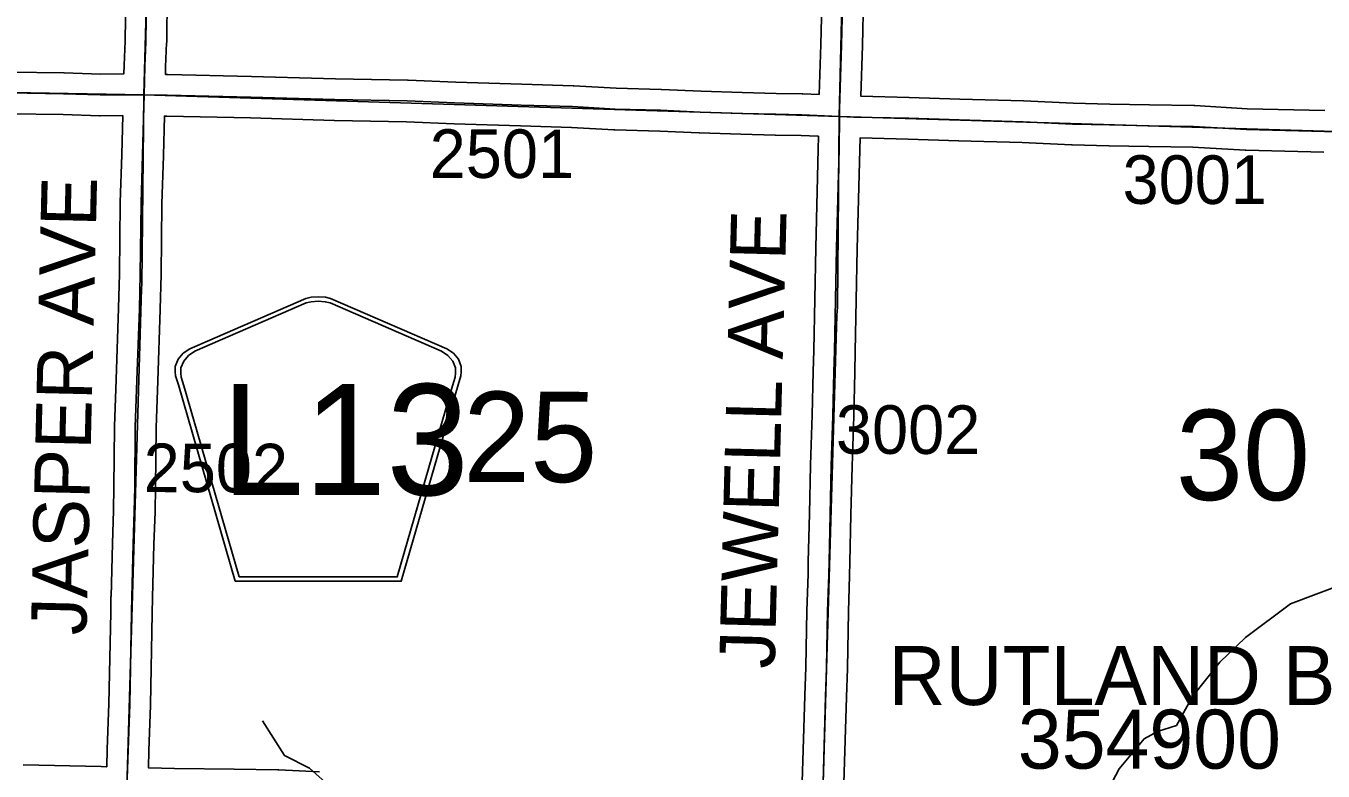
# Model space of a CAD drawing. Extents: x -157.2 to -99.3, y 12.2 to 46.2.
# Drawn here: x -127.67 to -125.8, y 35.661 to 36.734 of the extents above; entities that cross this region are included whole.
import ezdxf

# ---------------------------------------------------------------- set-up
doc = ezdxf.new("R2010")
doc.units = 0
for name, color, linetype in [('tdCoHydroRiver', 7, 'Continuous'), ('tdCoSecRdNmbr', 7, 'Continuous'), ('tdCoSecRdTxt', 7, 'Continuous'), ('tdCoSecRteBand', 7, 'Continuous'), ('tdCoSecRteCL', 7, 'Continuous'), ('tdCoSectLine', 7, 'Continuous'), ('tdCoSectNmbr', 7, 'Continuous'), ('tdCoShieldCoRte', 7, 'Continuous'), ('tdCoStrucSecCoName', 7, 'Continuous'), ('tdCoStrucSecFHWANum', 7, 'Continuous'), ('tdCoSurfGravel', 7, 'Continuous'), ('tdCoTwpBndryShd', 7, 'Continuous')]:
    doc.layers.add(name, color=color, linetype=linetype)

msp = doc.modelspace()

# ---------------------------------------------------------------- linework, layer by layer
at = {"layer": 'tdCoHydroRiver'}
for points in [[(-126.1962, 35.3501), (-126.1733, 35.3794), (-126.1648, 35.3997), (-126.1665, 35.4502), (-126.1516, 35.475), (-126.1418, 35.5395), (-126.1297, 35.577), (-126.104, 35.6457), (-126.094, 35.6643), (-126.0581, 35.7074), (-126.0388, 35.7179), (-126.0117, 35.7266), (-125.9884, 35.7685), (-125.9492, 35.8179), (-125.9118, 35.8531), (-125.8473, 35.9017), (-125.7692, 35.931)], [(-127.3291, 35.7332), (-127.2974, 35.6833), (-127.2616, 35.665), (-127.2339, 35.6405)]]:
    msp.add_lwpolyline(points, dxfattribs=at)
at = {"layer": 'tdCoSecRteBand'}
for points in [[(-126.5266, 36.6355), (-126.5242, 36.7079), (-126.521, 36.8449)], [(-126.4611, 36.8434), (-126.4643, 36.7064), (-126.4643, 36.7062), (-126.4643, 36.7061), (-126.4666, 36.6331), (-126.3968, 36.6314), (-126.3967, 36.6314), (-126.3967, 36.6314), (-126.3239, 36.6291), (-126.232, 36.6264), (-126.2317, 36.6264), (-126.2315, 36.6264), (-126.1603, 36.6232), (-126.1076, 36.622), (-126.0503, 36.6208), (-125.9865, 36.6198), (-125.9859, 36.6198), (-125.9852, 36.6197), (-125.9095, 36.6153), (-125.7977, 36.6126)], [(-127.5629, 36.6652), (-127.5295, 36.6653), (-127.5295, 36.6656), (-127.5292, 36.6656), (-127.5289, 36.6773), (-127.5289, 36.6776), (-127.5289, 36.6778), (-127.5274, 36.7124), (-127.5264, 36.7789)], [(-127.4665, 36.7777), (-127.4674, 36.7112), (-127.4674, 36.7107), (-127.4675, 36.7103), (-127.4689, 36.6756), (-127.4692, 36.6647), (-127.4662, 36.6647), (-127.466, 36.6647), (-127.4659, 36.6647), (-127.3453, 36.6619), (-127.3452, 36.6619), (-127.3451, 36.6619), (-127.2242, 36.6582), (-127.1201, 36.6565), (-127.1197, 36.6565), (-127.1193, 36.6565), (-127.0507, 36.6535), (-126.9555, 36.6506), (-126.8815, 36.6484), (-126.8811, 36.6484), (-126.8806, 36.6483), (-126.8195, 36.6447), (-126.7546, 36.643), (-126.7544, 36.6429), (-126.7541, 36.6429), (-126.697, 36.6405), (-126.6379, 36.6385), (-126.5885, 36.6373), (-126.5511, 36.6365), (-126.5508, 36.6365), (-126.5504, 36.6365), (-126.5266, 36.6355)], [(-127.6938, 36.6681), (-127.6156, 36.6669), (-127.6153, 36.6669), (-127.6151, 36.6669), (-127.5629, 36.6652)], [(-127.5538, 35.6671), (-127.5538, 35.6672), (-127.5531, 35.6923), (-127.5531, 35.6924), (-127.5531, 35.6925), (-127.5506, 35.7576), (-127.5481, 35.8892), (-127.5481, 35.8893), (-127.5481, 35.8893), (-127.5477, 35.9122), (-127.5477, 35.9123), (-127.5476, 35.9124), (-127.5457, 35.9888), (-127.5457, 35.9889), (-127.5457, 35.989), (-127.5442, 36.0362), (-127.5435, 36.0704), (-127.5427, 36.1565), (-127.5427, 36.1569), (-127.5427, 36.1573), (-127.5402, 36.2251), (-127.5368, 36.328), (-127.5356, 36.3775), (-127.5343, 36.4794), (-127.5343, 36.4797), (-127.5343, 36.48), (-127.5321, 36.5494), (-127.5307, 36.6053), (-127.5631, 36.6052), (-127.5637, 36.6052), (-127.5643, 36.6052), (-127.6168, 36.6069), (-127.6949, 36.6081)], [(-126.5511, 35.6451), (-126.5474, 35.7694), (-126.5474, 35.7695), (-126.5474, 35.7696), (-126.546, 35.8105), (-126.5445, 35.8916), (-126.5445, 35.8918), (-126.5445, 35.892), (-126.5427, 35.9447), (-126.5423, 35.963), (-126.5408, 36.0313), (-126.5393, 36.1015), (-126.5393, 36.1017), (-126.5393, 36.1019), (-126.5368, 36.174), (-126.5353, 36.2365), (-126.5353, 36.2365), (-126.5353, 36.2365), (-126.5346, 36.2668), (-126.5317, 36.4147), (-126.5316, 36.4148), (-126.5316, 36.4149), (-126.528, 36.5575), (-126.5277, 36.5746), (-126.5277, 36.5755), (-126.5286, 36.5755), (-126.5526, 36.5766), (-126.5898, 36.5773), (-126.5899, 36.5773), (-126.5899, 36.5773), (-126.6395, 36.5785), (-126.6396, 36.5785), (-126.6397, 36.5785), (-126.6992, 36.5805), (-126.6993, 36.5805), (-126.6995, 36.5805), (-126.7564, 36.583), (-126.8215, 36.5847), (-126.822, 36.5847), (-126.8225, 36.5847), (-126.8837, 36.5884), (-126.9573, 36.5906), (-126.9573, 36.5906), (-126.9573, 36.5906), (-127.0527, 36.5936), (-127.0529, 36.5936), (-127.0531, 36.5936), (-127.1215, 36.5965), (-127.2254, 36.5983), (-127.2256, 36.5983), (-127.2259, 36.5983), (-127.3468, 36.602), (-127.4672, 36.6047), (-127.4707, 36.6047), (-127.4707, 36.6044), (-127.4721, 36.5478), (-127.4721, 36.5477), (-127.4721, 36.5476), (-127.4743, 36.4784), (-127.4756, 36.3766), (-127.4756, 36.3764), (-127.4756, 36.3762), (-127.4768, 36.3264), (-127.4768, 36.3263), (-127.4768, 36.3261), (-127.4803, 36.223), (-127.4803, 36.223), (-127.4803, 36.223), (-127.4827, 36.1556), (-127.4835, 36.0697), (-127.4835, 36.0695), (-127.4835, 36.0693), (-127.4842, 36.0348), (-127.4842, 36.0346), (-127.4842, 36.0345), (-127.4857, 35.9872), (-127.4877, 35.9109), (-127.4882, 35.8881), (-127.4906, 35.7562), (-127.4906, 35.7559), (-127.4906, 35.7556), (-127.4931, 35.6904), (-127.4938, 35.6656), (-127.4561, 35.6646), (-127.3703, 35.6634), (-127.3073, 35.6629), (-127.3066, 35.6629), (-127.3059, 35.6628), (-127.2473, 35.6596)], [(-125.799, 36.5526), (-125.9115, 36.5554), (-125.912, 36.5554), (-125.9125, 36.5554), (-125.9881, 36.5598), (-126.0513, 36.5608), (-126.0514, 36.5608), (-126.0515, 36.5608), (-126.1089, 36.562), (-126.109, 36.562), (-126.109, 36.562), (-126.162, 36.5632), (-126.1623, 36.5632), (-126.1627, 36.5633), (-126.234, 36.5665), (-126.3257, 36.5692), (-126.3257, 36.5692), (-126.3257, 36.5692), (-126.3984, 36.5714), (-126.4677, 36.5731), (-126.468, 36.5565), (-126.468, 36.5563), (-126.468, 36.5561), (-126.4717, 36.4134), (-126.4746, 36.2655), (-126.4746, 36.2655), (-126.4746, 36.2654), (-126.4754, 36.2351), (-126.4768, 36.1725), (-126.4768, 36.1723), (-126.4769, 36.1721), (-126.4793, 36.1001), (-126.4808, 36.03), (-126.4808, 36.03), (-126.4808, 36.03), (-126.4823, 35.9617), (-126.4823, 35.9616), (-126.4823, 35.9615), (-126.4828, 35.943), (-126.4828, 35.9429), (-126.4828, 35.9428), (-126.4845, 35.8903), (-126.486, 35.8091), (-126.486, 35.8089), (-126.486, 35.8086), (-126.4875, 35.7675), (-126.4911, 35.6435)], [(-127.6745, 35.67), (-127.5618, 35.6673), (-127.5618, 35.6673), (-127.5618, 35.6673), (-127.554, 35.6671), (-127.5538, 35.6671)]]:
    msp.add_lwpolyline(points, dxfattribs=at)
at = {"layer": 'tdCoSecRteCL'}
for points in [[(-127.5, 36.6352), (-127.4989, 36.6766), (-127.4974, 36.7116), (-127.4965, 36.7784), (-127.4945, 36.8354), (-127.4913, 36.9407), (-127.4905, 36.9984), (-127.4861, 37.1239), (-127.4858, 37.1686), (-127.4817, 37.2817), (-127.4799, 37.3397), (-127.4777, 37.4561), (-127.4757, 37.497), (-127.4743, 37.5658), (-127.4725, 37.633)], [(-126.4974, 36.6042), (-126.4972, 36.6146), (-126.4943, 36.7071), (-126.4911, 36.8442), (-126.4874, 36.9766), (-126.4869, 37.0166), (-126.4839, 37.1492), (-126.4837, 37.168), (-126.4802, 37.2901), (-126.4792, 37.3283), (-126.477, 37.4383), (-126.4758, 37.4846), (-126.474, 37.5702), (-126.4734, 37.6022)], [(-128.4943, 36.6537), (-128.4528, 36.6519), (-128.2582, 36.648), (-128.1231, 36.6455), (-128.0264, 36.6455), (-127.9492, 36.6438), (-127.8141, 36.6386), (-127.748, 36.6396), (-127.6945, 36.6381), (-127.6161, 36.6369), (-127.5633, 36.6352), (-127.5157, 36.6354), (-127.5, 36.6352)], [(-127.5247, 35.6363), (-127.5231, 35.6914), (-127.5206, 35.7567), (-127.5182, 35.8887), (-127.5177, 35.9116), (-127.5157, 35.988), (-127.5142, 36.0354), (-127.5135, 36.0699), (-127.5127, 36.1562), (-127.5103, 36.2241), (-127.5068, 36.3271), (-127.5056, 36.3769), (-127.5043, 36.479), (-127.5021, 36.5486), (-127.5, 36.6352)], [(-127.5, 36.6352), (-127.4666, 36.6347), (-127.346, 36.632), (-127.2249, 36.6283), (-127.1206, 36.6265), (-127.0518, 36.6236), (-126.9564, 36.6206), (-126.8824, 36.6184), (-126.8207, 36.6147), (-126.7554, 36.613), (-126.6982, 36.6105), (-126.6388, 36.6085), (-126.5892, 36.6073), (-126.5517, 36.6065), (-126.4974, 36.6042)], [(-126.5216, 35.6109), (-126.5211, 35.6442), (-126.5174, 35.7685), (-126.516, 35.8097), (-126.5145, 35.8911), (-126.5128, 35.9438), (-126.5123, 35.9623), (-126.5108, 36.0306), (-126.5093, 36.1009), (-126.5068, 36.1732), (-126.5054, 36.2358), (-126.5046, 36.2661), (-126.5017, 36.4141), (-126.498, 36.5569), (-126.4974, 36.6042)], [(-126.4974, 36.6042), (-126.4765, 36.6033), (-126.3976, 36.6014), (-126.3248, 36.5992), (-126.2328, 36.5964), (-126.1613, 36.5932), (-126.1083, 36.592), (-126.0508, 36.5908), (-125.987, 36.5898), (-125.9108, 36.5853), (-125.7983, 36.5826), (-125.711, 36.5809), (-125.6136, 36.5777), (-125.5418, 36.5762), (-125.4703, 36.5735), (-125.433, 36.5718)]]:
    msp.add_lwpolyline(points, dxfattribs=at)
at = {"layer": 'tdCoSectLine'}
for points in [[(-127.4729, 37.633), (-127.5003, 36.6352)], [(-126.4977, 36.6042), (-126.4738, 37.6022)], [(-128.4947, 36.6537), (-128.4532, 36.6519), (-127.5003, 36.6352)], [(-127.5251, 35.6363), (-127.5039, 36.3562), (-127.5033, 36.3618), (-127.5003, 36.6352)], [(-127.5003, 36.6352), (-126.4977, 36.6042)], [(-126.522, 35.6109), (-126.5014, 36.3176), (-126.5003, 36.3295), (-126.4977, 36.6042)], [(-126.4977, 36.6042), (-125.4334, 36.5718)]]:
    msp.add_lwpolyline(points, dxfattribs=at)
at = {"layer": 'tdCoShieldCoRte'}
for points in [[(-127.3687, 35.9343), (-127.4506, 36.2172), (-127.4545, 36.2303), (-127.4552, 36.2362), (-127.4552, 36.244), (-127.451, 36.2544), (-127.4437, 36.2628), (-127.4341, 36.2695), (-127.2669, 36.3419), (-127.2593, 36.3435), (-127.2489, 36.3444), (-127.2385, 36.3435), (-127.231, 36.3419), (-127.0637, 36.2695), (-127.0541, 36.2628), (-127.0469, 36.2544), (-127.0426, 36.244), (-127.0426, 36.2362), (-127.0433, 36.2303), (-127.0472, 36.2172), (-127.1292, 35.9343)], [(-127.3628, 35.9406), (-127.4426, 36.2159), (-127.4463, 36.2285), (-127.447, 36.2342), (-127.447, 36.2417), (-127.4429, 36.2516), (-127.4359, 36.2597), (-127.4267, 36.2661), (-127.2661, 36.3356), (-127.2589, 36.3372), (-127.2489, 36.338), (-127.2389, 36.3372), (-127.2317, 36.3356), (-127.0711, 36.2661), (-127.0619, 36.2597), (-127.0549, 36.2516), (-127.0509, 36.2417), (-127.0509, 36.2342), (-127.0516, 36.2285), (-127.0553, 36.2159), (-127.135, 35.9406)]]:
    msp.add_lwpolyline(points, close=True, dxfattribs=at)
at = {"layer": 'tdCoSurfGravel'}
for points in [[(-126.4974, 36.6042), (-126.4972, 36.6146), (-126.4943, 36.7071), (-126.4911, 36.8442)], [(-127.5247, 35.6363), (-127.5231, 35.6914), (-127.5206, 35.7567), (-127.5182, 35.8887), (-127.5177, 35.9116), (-127.5157, 35.988), (-127.5142, 36.0354), (-127.5135, 36.0699), (-127.5127, 36.1562), (-127.5103, 36.2241), (-127.5068, 36.3271), (-127.5056, 36.3769), (-127.5043, 36.479), (-127.5021, 36.5486), (-127.5, 36.6352), (-127.4989, 36.6766), (-127.4974, 36.7116), (-127.4965, 36.7784)], [(-127.6945, 36.6381), (-127.6161, 36.6369), (-127.5633, 36.6352), (-127.5157, 36.6354), (-127.5, 36.6352)], [(-127.5, 36.6352), (-127.4666, 36.6347), (-127.346, 36.632), (-127.2249, 36.6283), (-127.1206, 36.6265), (-127.0518, 36.6236), (-126.9564, 36.6206), (-126.8824, 36.6184), (-126.8207, 36.6147), (-126.7554, 36.613), (-126.6982, 36.6105), (-126.6388, 36.6085), (-126.5892, 36.6073), (-126.5517, 36.6065), (-126.4974, 36.6042), (-126.4765, 36.6033), (-126.3976, 36.6014), (-126.3248, 36.5992), (-126.2328, 36.5964), (-126.1613, 36.5932), (-126.1083, 36.592), (-126.0508, 36.5908), (-125.987, 36.5898), (-125.9108, 36.5853), (-125.7983, 36.5826)], [(-126.5358, 35.1603), (-126.5312, 35.2955), (-126.53, 35.3554), (-126.5268, 35.4558), (-126.5248, 35.4952), (-126.5236, 35.5322), (-126.5221, 35.5751), (-126.5216, 35.6109), (-126.5211, 35.6442), (-126.5174, 35.7685), (-126.516, 35.8097), (-126.5145, 35.8911), (-126.5128, 35.9438), (-126.5123, 35.9623), (-126.5108, 36.0306), (-126.5093, 36.1009), (-126.5068, 36.1732), (-126.5054, 36.2358), (-126.5046, 36.2661), (-126.5017, 36.4141), (-126.498, 36.5569), (-126.4974, 36.6042)]]:
    msp.add_lwpolyline(points, dxfattribs=at)
at = {"layer": 'tdCoTwpBndryShd'}
msp.add_lwpolyline([(-126.3904, 40.5411), (-126.4165, 39.5937), (-126.4439, 38.5984), (-126.4738, 37.6022), (-126.4977, 36.6042), (-126.5003, 36.3295), (-126.5014, 36.3176), (-126.522, 35.6109), (-126.5525, 34.6145)], dxfattribs=at)

# ---------------------------------------------------------------- texts
at = {"layer": 'tdCoSecRdNmbr'}
for s, rotation, p in [('2501', 359.9024, (-127.0883, 36.5156)), ('3001', 359.9031, (-126.0893, 36.4782)), ('3002', 359.9029, (-126.5026, 36.1181)), ('2502', 359.9021, (-127.5007, 36.0628))]:
    msp.add_text(s, height=0.07, rotation=rotation, dxfattribs=at).set_placement(p)
at = {"layer": 'tdCoSecRdTxt'}
for s, rotation, p in [('JASPER AVE', 88.6412, (-127.5833, 35.8562)), ('JEWELL AVE', 88.4956, (-126.5909, 35.8079))]:
    msp.add_text(s, height=0.08, rotation=rotation, dxfattribs=at).set_placement(p)
at = {"layer": 'tdCoSectNmbr'}
for s, rotation, p in [('25', 359.9024, (-127.04, 36.0776)), ('30', 359.9032, (-126.0124, 36.0515))]:
    msp.add_text(s, height=0.13, rotation=rotation, dxfattribs=at).set_placement(p)
at = {"layer": 'tdCoShieldCoRte'}
msp.add_text('L13', height=0.16, dxfattribs=at).set_placement((-127.3886, 36.0585))
at = {"layer": 'tdCoStrucSecCoName'}
msp.add_text('RUTLAND B-110', height=0.085, dxfattribs=at).set_placement((-126.4266, 35.756))
at = {"layer": 'tdCoStrucSecFHWANum'}
msp.add_text('354900', height=0.085, dxfattribs=at).set_placement((-126.2402, 35.6644))

doc.saveas('drawing.dxf')
